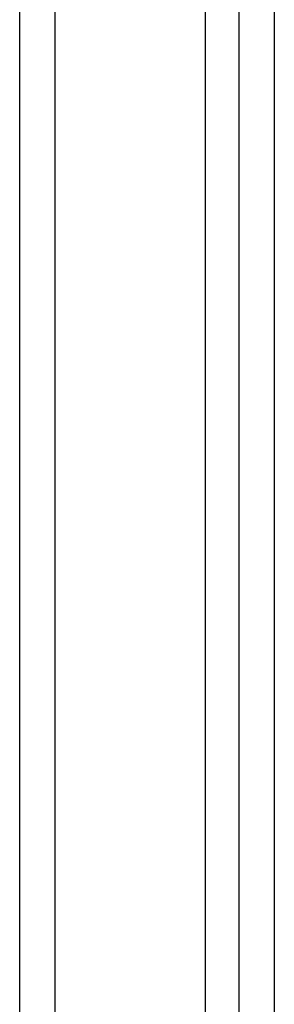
# Model space of a CAD drawing. Header units: inches. Extents: x 25 to 686, y 75 to 315.
# Tile 261 of 294: x 677.72 to 678.72, y 239.11 to 242.99. Entities that reach past the tile are written whole.
import ezdxf

# ---------------------------------------------------------------- set-up
doc = ezdxf.new("R2010")
doc.units = ezdxf.units.IN
doc.header["$MEASUREMENT"] = 0
doc.layers.add('Visible Edges(ANSI)', color=7, linetype='Continuous', lineweight=25)
doc.layers.add('Visible Tangent Edges(ANSI)', color=7, linetype='Continuous', lineweight=25)

msp = doc.modelspace()

# ---------------------------------------------------------------- linework, layer by layer
at = {"layer": 'Visible Edges(ANSI)'}
msp.add_line((678.4538, 231.8509), (678.4538, 256.0217), dxfattribs=at)
at = {"layer": 'Visible Tangent Edges(ANSI)'}
for p, q in [((678.5846, 256.1632), (678.5846, 231.83)), ((677.7233, 231.4145), (677.7233, 255.6808)), ((677.8634, 231.4145), (677.8634, 255.6808)), ((678.7246, 255.5304), (678.7246, 232.4628))]:
    msp.add_line(p, q, dxfattribs=at)

doc.saveas('drawing.dxf')
